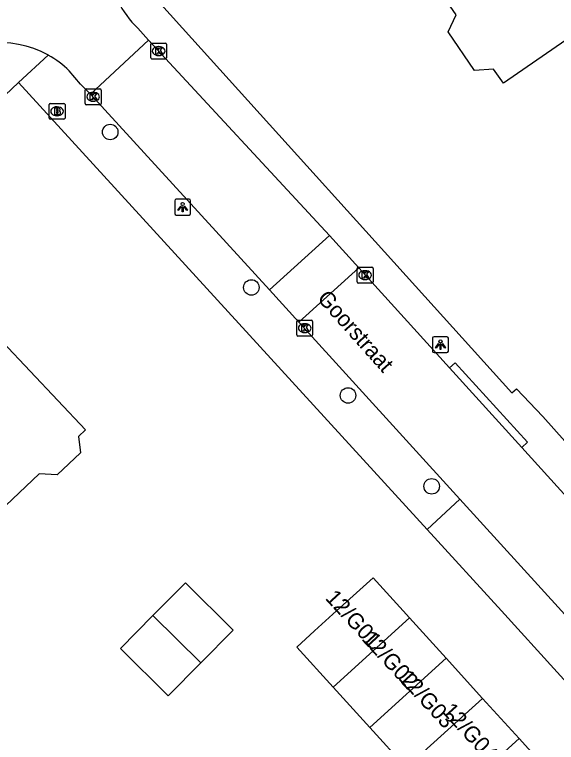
# Model space of a CAD drawing. Extents: x 161772 to 163123, y 383092 to 383917.
# Drawn here: x 162788.41 to 162822.58, y 383741.69 to 383787.63 of the extents above; entities that cross this region are included whole.
import ezdxf

# ---------------------------------------------------------------- set-up
doc = ezdxf.new("R2010")
doc.units = 0
for name, color, linetype in [('IMGEO_Boom', 7, 'Continuous'), ('IMGEO_Brandkraan', 7, 'Continuous'), ('IMGEO_Kolk', 7, 'Continuous'), ('IMGEO_Lichtpunt', 7, 'Continuous'), ('IMGEO_Openbare_ruimte_label', 7, 'Continuous'), ('IMGEO_Pand', 7, 'Continuous'), ('IMGEO_Pand_nummerreeks', 7, 'Continuous'), ('IMGEO_Rijbaan_lokaal_open', 7, 'Continuous'), ('IMGEO_Voetpad_open', 7, 'Continuous')]:
    doc.layers.add(name, color=color, linetype=linetype)

msp = doc.modelspace()

# ---------------------------------------------------------------- linework, layer by layer
at = {"layer": 'IMGEO_Boom'}
for centre in [(162794.442, 383780.219), (162803.345, 383770.408), (162809.441, 383763.592), (162814.715, 383757.858)]:
    msp.add_circle(centre, 0.489, dxfattribs=at)
at = {"layer": 'IMGEO_Brandkraan'}
for p, q in [((162790.59, 383781.101), (162790.59, 383781.953)), ((162790.665, 383782.027), (162791.517, 383782.027)), ((162791.078, 383781.807), (162791.103, 383781.807)), ((162791.591, 383781.953), (162791.591, 383781.101)), ((162791.101, 383781.247), (162791.076, 383781.247)), ((162791.517, 383781.027), (162790.665, 383781.027))]:
    msp.add_line(p, q, dxfattribs=at)
for points in [[(162790.59, 383781.101), (162790.59, 383781.953)], [(162790.665, 383782.027), (162791.517, 383782.027)], [(162790.938, 383781.727), (162790.938, 383781.327), (162791.151, 383781.327)], [(162791.169, 383781.727), (162790.938, 383781.727)], [(162791.591, 383781.953), (162791.591, 383781.101)], [(162791.117, 383781.646), (162791.063, 383781.646), (162791.063, 383781.57)], [(162791.063, 383781.57), (162791.116, 383781.57)], [(162791.125, 383781.494), (162791.063, 383781.494), (162791.063, 383781.413)], [(162791.063, 383781.413), (162791.125, 383781.413)], [(162791.517, 383781.027), (162790.665, 383781.027)]]:
    msp.add_lwpolyline(points, dxfattribs=at)
for centre, radius, start, end in [((162790.667, 383781.951), 0.0765, 91.552, 178.448), ((162790.667, 383781.951), 0.0765, 91.552, 178.448), ((162791.173, 383781.582), 0.145, 59.4692, 91.5367), ((162791.198, 383781.629), 0.0922, 285.5137, 58.1501), ((162791.515, 383781.951), 0.0765, 1.552, 88.448), ((162791.515, 383781.951), 0.0765, 1.552, 88.448), ((162791.118, 383781.608), 0.0379, 267.8285, 90.9355), ((162791.126, 383781.453), 0.0404, 269.8759, 90.5077), ((162791.157, 383781.578), 0.251, 268.6676, 293.5347), ((162791.203, 383781.437), 0.105, 301.3115, 78.989), ((162790.667, 383781.103), 0.0765, 181.552, 268.448), ((162790.667, 383781.103), 0.0765, 181.552, 268.448), ((162791.515, 383781.103), 0.0765, 271.552, 358.448), ((162791.515, 383781.103), 0.0765, 271.552, 358.448)]:
    msp.add_arc(centre, radius, start, end, dxfattribs=at)
for centre, major_axis, ratio, start_param, end_param in [((162791.077, 383781.527), (-0.387, 0.002), 0.722429, 4.712389, 7.853982), ((162791.102, 383781.527), (-0.39, 0.002), 0.717154, 1.570796, 4.712389)]:
    msp.add_ellipse(centre, major_axis=major_axis, ratio=ratio, start_param=start_param, end_param=end_param, dxfattribs=at)
at = {"layer": 'IMGEO_Kolk'}
for p, q in [((162797.073, 383785.826), (162797.925, 383785.826)), ((162796.998, 383784.9), (162796.998, 383785.752)), ((162797.486, 383785.606), (162797.511, 383785.606)), ((162797.999, 383785.752), (162797.999, 383784.9)), ((162797.509, 383785.046), (162797.484, 383785.046)), ((162797.925, 383784.826), (162797.073, 383784.826)), ((162792.866, 383782.015), (162792.866, 383782.867)), ((162792.941, 383782.941), (162793.793, 383782.941)), ((162793.354, 383782.721), (162793.379, 383782.721)), ((162793.867, 383782.867), (162793.867, 383782.015)), ((162793.377, 383782.161), (162793.352, 383782.161)), ((162793.793, 383781.941), (162792.941, 383781.941)), ((162810.016, 383770.762), (162810.016, 383771.614)), ((162810.091, 383771.688), (162810.943, 383771.688)), ((162811.017, 383771.614), (162811.017, 383770.762)), ((162810.504, 383771.468), (162810.529, 383771.468)), ((162810.943, 383770.688), (162810.091, 383770.688)), ((162810.527, 383770.908), (162810.502, 383770.908)), ((162806.207, 383767.417), (162806.207, 383768.269)), ((162806.282, 383768.343), (162807.134, 383768.343)), ((162806.695, 383768.123), (162806.72, 383768.123)), ((162807.208, 383768.269), (162807.208, 383767.417)), ((162806.718, 383767.563), (162806.693, 383767.563)), ((162807.134, 383767.343), (162806.282, 383767.343))]:
    msp.add_line(p, q, dxfattribs=at)
for points in [[(162797.073, 383785.826), (162797.925, 383785.826)], [(162796.998, 383784.9), (162796.998, 383785.752)], [(162797.319, 383785.526), (162797.442, 383785.526), (162797.442, 383785.375), (162797.572, 383785.526), (162797.736, 383785.526), (162797.59, 383785.375), (162797.743, 383785.126), (162797.591, 383785.126), (162797.506, 383785.29), (162797.442, 383785.223), (162797.442, 383785.126), (162797.319, 383785.126), (162797.319, 383785.526)], [(162797.999, 383785.752), (162797.999, 383784.9)], [(162797.925, 383784.826), (162797.073, 383784.826)], [(162792.866, 383782.015), (162792.866, 383782.867)], [(162792.941, 383782.941), (162793.793, 383782.941)], [(162793.187, 383782.641), (162793.31, 383782.641), (162793.31, 383782.49), (162793.44, 383782.641), (162793.604, 383782.641), (162793.458, 383782.49), (162793.611, 383782.241), (162793.459, 383782.241), (162793.374, 383782.405), (162793.31, 383782.338), (162793.31, 383782.241), (162793.187, 383782.241), (162793.187, 383782.641)], [(162793.867, 383782.867), (162793.867, 383782.015)], [(162793.793, 383781.941), (162792.941, 383781.941)], [(162810.016, 383770.762), (162810.016, 383771.614)], [(162810.091, 383771.688), (162810.943, 383771.688)], [(162811.017, 383771.614), (162811.017, 383770.762)], [(162810.337, 383771.388), (162810.46, 383771.388), (162810.46, 383771.237), (162810.59, 383771.388), (162810.754, 383771.388), (162810.608, 383771.237), (162810.761, 383770.988), (162810.609, 383770.988), (162810.524, 383771.152), (162810.46, 383771.085), (162810.46, 383770.988), (162810.337, 383770.988), (162810.337, 383771.388)], [(162810.943, 383770.688), (162810.091, 383770.688)], [(162806.207, 383767.417), (162806.207, 383768.269)], [(162806.282, 383768.343), (162807.134, 383768.343)], [(162806.528, 383768.043), (162806.651, 383768.043), (162806.651, 383767.892), (162806.781, 383768.043), (162806.945, 383768.043), (162806.799, 383767.892), (162806.952, 383767.643), (162806.8, 383767.643), (162806.715, 383767.807), (162806.651, 383767.74), (162806.651, 383767.643), (162806.528, 383767.643), (162806.528, 383768.043)], [(162807.208, 383768.269), (162807.208, 383767.417)], [(162807.134, 383767.343), (162806.282, 383767.343)]]:
    msp.add_lwpolyline(points, dxfattribs=at)
for centre, start, end in [((162797.075, 383785.75), 91.552, 178.448), ((162797.075, 383785.75), 91.552, 178.448), ((162797.923, 383785.75), 1.552, 88.448), ((162797.923, 383785.75), 1.552, 88.448), ((162797.075, 383784.902), 181.552, 268.448), ((162797.075, 383784.902), 181.552, 268.448), ((162797.923, 383784.902), 271.552, 358.448), ((162797.923, 383784.902), 271.552, 358.448), ((162792.943, 383782.865), 91.552, 178.448), ((162792.943, 383782.865), 91.552, 178.448), ((162793.791, 383782.865), 1.552, 88.448), ((162793.791, 383782.865), 1.552, 88.448), ((162792.943, 383782.017), 181.552, 268.448), ((162792.943, 383782.017), 181.552, 268.448), ((162793.791, 383782.017), 271.552, 358.448), ((162793.791, 383782.017), 271.552, 358.448), ((162810.093, 383771.612), 91.552, 178.448), ((162810.093, 383771.612), 91.552, 178.448), ((162810.941, 383771.612), 1.552, 88.448), ((162810.941, 383771.612), 1.552, 88.448), ((162810.093, 383770.764), 181.552, 268.448), ((162810.093, 383770.764), 181.552, 268.448), ((162810.941, 383770.764), 271.552, 358.448), ((162810.941, 383770.764), 271.552, 358.448), ((162806.284, 383768.267), 91.552, 178.448), ((162806.284, 383768.267), 91.552, 178.448), ((162807.132, 383768.267), 1.552, 88.448), ((162807.132, 383768.267), 1.552, 88.448), ((162806.284, 383767.419), 181.552, 268.448), ((162806.284, 383767.419), 181.552, 268.448), ((162807.132, 383767.419), 271.552, 358.448), ((162807.132, 383767.419), 271.552, 358.448)]:
    msp.add_arc(centre, 0.0765, start, end, dxfattribs=at)
for centre, major_axis, ratio, start_param, end_param in [((162797.485, 383785.326), (-0.387, 0.002), 0.722429, 4.712389, 7.853982), ((162797.51, 383785.326), (-0.39, 0.002), 0.717154, 1.570796, 4.712389), ((162793.353, 383782.441), (-0.387, 0.002), 0.722429, 4.712389, 7.853982), ((162793.378, 383782.441), (-0.39, 0.002), 0.717154, 1.570796, 4.712389), ((162810.503, 383771.188), (-0.387, 0.002), 0.722429, 4.712389, 7.853982), ((162810.528, 383771.188), (-0.39, 0.002), 0.717154, 1.570796, 4.712389), ((162806.694, 383767.843), (-0.387, 0.002), 0.722429, 4.712389, 7.853982), ((162806.719, 383767.843), (-0.39, 0.002), 0.717154, 1.570796, 4.712389)]:
    msp.add_ellipse(centre, major_axis=major_axis, ratio=ratio, start_param=start_param, end_param=end_param, dxfattribs=at)
at = {"layer": 'IMGEO_Lichtpunt'}
for p, q in [((162798.512, 383775.882), (162798.512, 383775.075)), ((162798.512, 383775.882), (162798.512, 383775.075)), ((162799.414, 383775.977), (162798.606, 383775.977)), ((162799.414, 383775.977), (162798.606, 383775.977)), ((162799.508, 383775.075), (162799.508, 383775.882)), ((162799.508, 383775.075), (162799.508, 383775.882)), ((162798.606, 383774.981), (162799.414, 383774.981)), ((162798.606, 383774.981), (162799.414, 383774.981)), ((162814.771, 383767.204), (162814.771, 383766.397)), ((162814.771, 383767.204), (162814.771, 383766.397)), ((162815.673, 383767.299), (162814.865, 383767.299)), ((162815.673, 383767.299), (162814.865, 383767.299)), ((162815.767, 383766.397), (162815.767, 383767.204)), ((162815.767, 383766.397), (162815.767, 383767.204)), ((162814.865, 383766.303), (162815.673, 383766.303)), ((162814.865, 383766.303), (162815.673, 383766.303))]:
    msp.add_line(p, q, dxfattribs=at)
for points in [[(162798.886, 383775.546), (162798.925, 383775.518), (162798.737, 383775.256), (162798.699, 383775.283), (162798.886, 383775.546)], [(162798.988, 383775.498), (162799.035, 383775.498), (162799.035, 383775.176), (162798.988, 383775.176), (162798.988, 383775.498)], [(162799.098, 383775.518), (162799.136, 383775.545), (162799.323, 383775.283), (162799.284, 383775.255), (162799.098, 383775.518)], [(162815.145, 383766.868), (162815.184, 383766.84), (162814.996, 383766.578), (162814.958, 383766.605), (162815.145, 383766.868)], [(162815.247, 383766.82), (162815.294, 383766.82), (162815.294, 383766.498), (162815.247, 383766.498), (162815.247, 383766.82)], [(162815.357, 383766.84), (162815.395, 383766.867), (162815.582, 383766.605), (162815.543, 383766.577), (162815.357, 383766.84)]]:
    msp.add_lwpolyline(points, dxfattribs=at)
for centre in [(162799.011, 383775.68), (162815.27, 383767.002)]:
    msp.add_circle(centre, 0.0994, dxfattribs=at)
for centre, start, end in [((162798.606, 383775.882), 90, 180), ((162798.606, 383775.882), 90, 180), ((162799.414, 383775.882), 0, 90), ((162799.414, 383775.882), 0, 90), ((162798.606, 383775.075), 180, 270), ((162798.606, 383775.075), 180, 270), ((162799.414, 383775.075), 270, 0), ((162799.414, 383775.075), 270, 360), ((162814.865, 383767.204), 90, 180), ((162814.865, 383767.204), 90, 180), ((162815.673, 383767.204), 0, 90), ((162815.673, 383767.204), 0, 90), ((162814.865, 383766.397), 180, 270), ((162814.865, 383766.397), 180, 270), ((162815.673, 383766.397), 270, 0), ((162815.673, 383766.397), 270, 360)]:
    msp.add_arc(centre, 0.0946, start, end, dxfattribs=at)
at = {"layer": 'IMGEO_Pand'}
for points in [[(162827.635, 383789.069), (162829.907, 383785.765), (162831.174, 383783.946), (162829.605, 383782.866), (162828.31, 383784.748), (162825.416, 383782.757), (162823.181, 383786.006), (162819.239, 383783.294), (162818.621, 383784.192), (162817.423, 383784.098), (162815.747, 383786.535), (162816.262, 383787.616), (162813.432, 383791.731), (162821.792, 383797.481)], [(162778.413, 383761.771), (162778.863, 383762.196), (162778.893, 383763.273), (162780.173, 383764.483), (162781.237, 383764.453), (162785.878, 383768.837), (162792.887, 383761.418), (162792.449, 383761.003), (162792.569, 383759.974), (162791.095, 383758.58), (162789.964, 383758.654), (162787.416, 383756.244)], [(162808.506, 383745.182), (162806.209, 383747.712), (162807.318, 383748.731), (162808.716, 383750), (162811.02, 383752.091), (162812.917, 383750), (162813.323, 383749.553)], [(162797.139, 383749.696), (162799.186, 383751.764), (162802.202, 383748.779), (162800.154, 383746.711)], [(162800.154, 383746.711), (162798.107, 383744.643), (162795.092, 383747.628), (162797.139, 383749.696)], [(162797.139, 383749.696), (162800.154, 383746.711)], [(162808.506, 383745.182), (162813.323, 383749.553)], [(162813.323, 383749.553), (162815.626, 383747.015)], [(162815.626, 383747.015), (162810.81, 383742.645)], [(162815.626, 383747.015), (162817.929, 383744.477)], [(162810.81, 383742.645), (162808.506, 383745.182)], [(162817.929, 383744.477), (162813.114, 383740.108)], [(162817.929, 383744.477), (162820.232, 383741.939)], [(162813.114, 383740.108), (162810.81, 383742.645)], [(162820.232, 383741.939), (162815.418, 383737.571)], [(162820.232, 383741.939), (162822.535, 383739.401)]]:
    msp.add_lwpolyline(points, dxfattribs=at)
at = {"layer": 'IMGEO_Rijbaan_lokaal_open'}
for points in [[(162796.188, 383786.764), (162796.867, 383786.009)], [(162793.203, 383782.602), (162796.867, 383786.009)], [(162796.867, 383786.009), (162808.265, 383773.682)], [(162793.203, 383782.602), (162792.56, 383783.234), (162791.861, 383784.085)], [(162804.49, 383770.26), (162793.203, 383782.602)], [(162808.265, 383773.682), (162804.49, 383770.26)], [(162808.265, 383773.682), (162810.112, 383771.646)], [(162810.112, 383771.646), (162806.339, 383768.226)], [(162810.112, 383771.646), (162815.843, 383765.327)], [(162806.339, 383768.226), (162804.49, 383770.26)], [(162816.497, 383757.053), (162806.339, 383768.226)], [(162820.391, 383760.312), (162815.843, 383765.327)], [(162820.391, 383760.312), (162829.743, 383750), (162831.05, 383748.548), (162831.551, 383747.996)], [(162816.497, 383757.053), (162822.909, 383750), (162823.882, 383748.911), (162831.36, 383740.681), (162835.215, 383736.4)]]:
    msp.add_lwpolyline(points, dxfattribs=at)
for centre, radius, start, end in [((162800.151, 383790.956), 5.768, 205.2219, 226.6125), ((162787.487, 383779.583), 6.277, 60.9035, 133.3312), ((162787.509, 383779.612), 6.241, 45.7821, 60.9511)]:
    msp.add_arc(centre, radius, start, end, dxfattribs=at)
at = {"layer": 'IMGEO_Voetpad_open'}
for points in [[(162796.452, 383789.619), (162819.774, 383763.761), (162820.055, 383764.017), (162821.729, 383762.267), (162832.663, 383750), (162843.39, 383738.273), (162844.017, 383739.178)], [(162790.539, 383785.068), (162788.661, 383783.338)], [(162788.661, 383783.338), (162751.261, 383747.803)], [(162814.44, 383755.142), (162788.661, 383783.338)], [(162815.843, 383765.327), (162816.206, 383765.656), (162820.754, 383760.641), (162820.391, 383760.312)], [(162814.44, 383755.142), (162816.497, 383757.053)], [(162833.164, 383734.521), (162819.11, 383750), (162814.44, 383755.142)]]:
    msp.add_lwpolyline(points, dxfattribs=at)

# ---------------------------------------------------------------- texts
at = {"layer": 'IMGEO_Openbare_ruimte_label'}
msp.add_text('Goorstraat', height=1, rotation=311.7572, dxfattribs=at).set_placement((162807.448, 383769.686))
at = {"layer": 'IMGEO_Pand_nummerreeks'}
for s, rotation, p in [('12/G01', 312.6017, (162807.953, 383750.772)), ('12/G02', 312.6017, (162810.253, 383748.201)), ('12/G03', 312.6017, (162812.574, 383745.725)), ('12/G04', 312.2208, (162815.309, 383743.644))]:
    msp.add_text(s, height=1, rotation=rotation, dxfattribs=at).set_placement(p)

doc.saveas('drawing.dxf')
